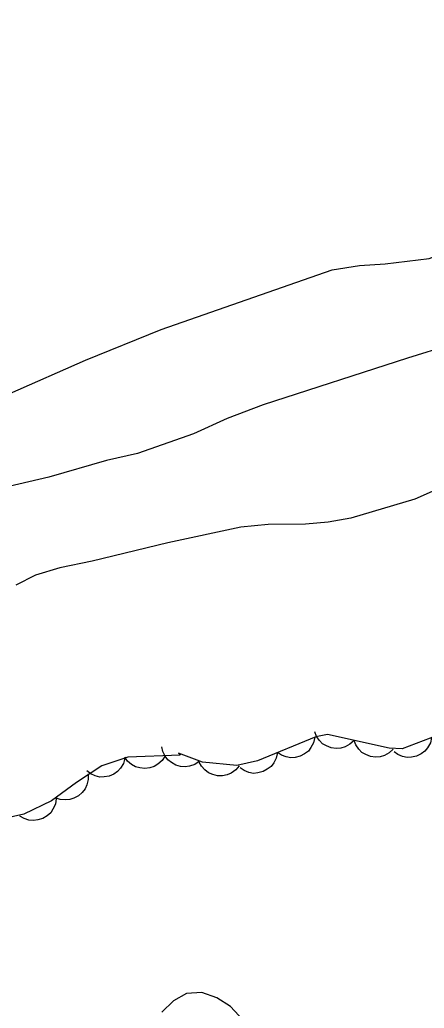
# Model space of a CAD drawing. Extents: x 336540 to 340074, y 5572036 to 5573747.
# Drawn here: x 337646.6 to 337676.7, y 5572966.2 to 5573039.8 of the extents above; entities that cross this region are included whole.
import ezdxf

# ---------------------------------------------------------------- set-up
doc = ezdxf.new("R2010")
doc.units = 0
for name, color, linetype in [('Niveau 1', 7, 'Continuous'), ('Niveau 2', 7, 'Continuous'), ('Niveau 44', 7, 'Continuous')]:
    doc.layers.add(name, color=color, linetype=linetype)

msp = doc.modelspace()

# ---------------------------------------------------------------- linework, layer by layer
at = {"layer": 'Niveau 1'}
msp.add_lwpolyline([(337663.49, 5572965.03), (337662.25, 5572966.37), (337661.25, 5572967.01), (337660.11, 5572967.39), (337658.99, 5572967.32), (337658, 5572966.77), (337657.13, 5572965.94)], dxfattribs=at)
at = {"layer": 'Niveau 2'}
for points in [[(337645.81, 5573011.99), (337651.46, 5573014.48), (337657.08, 5573016.76), (337669.84, 5573021.2), (337671.86, 5573021.54), (337673.79, 5573021.65), (337677.05, 5573022.06), (337681.81, 5573023.88), (337684.45, 5573024.73), (337694.45, 5573026.93), (337697.23, 5573027.44), (337704.44, 5573029.66), (337706.9, 5573030.55), (337711.33, 5573031.48), (337713.69, 5573032.06), (337719.24, 5573033.13), (337721.55, 5573033.71), (337734.73, 5573039.53), (337736.16, 5573039.83)], [(337678.64, 5573015.63), (337675.45, 5573014.64), (337664.7, 5573011.15), (337662, 5573010.14), (337659.49, 5573009.01), (337655.32, 5573007.54), (337653.03, 5573007.01), (337648.72, 5573005.78)], [(337648.72, 5573005.78), (337643.15, 5573004.47)], [(337677.51, 5573004.8), (337676, 5573004.14), (337671.23, 5573002.71), (337669.54, 5573002.42), (337667.84, 5573002.28), (337665.07, 5573002.24), (337663.02, 5573002.06), (337657.6, 5573000.89), (337651.95, 5572999.51), (337649.53, 5572999.03), (337647.74, 5572998.48), (337646.26, 5572997.74)]]:
    msp.add_lwpolyline(points, dxfattribs=at)
at = {"layer": 'Niveau 44'}
for points in [[(337677.65, 5572986.54), (337675.04, 5572985.55), (337674.09, 5572985.59), (337669.48, 5572986.6), (337668.62, 5572986.45), (337664.27, 5572984.65), (337662.72, 5572984.31), (337660.18, 5572984.54), (337658.38, 5572985.22), (337658.51, 5572985.07), (337654.62, 5572984.93), (337652.66, 5572984.27), (337650.78, 5572983.05), (337648.91, 5572981.67), (337646.86, 5572980.67), (337644.75, 5572980.21)], [(337668.53, 5572986.41), (337668.44, 5572986), (337668.25, 5572985.65), (337668.06, 5572985.38), (337667.78, 5572985.17), (337667.45, 5572985), (337667.07, 5572984.91), (337666.75, 5572984.87), (337666.4, 5572984.94), (337666.06, 5572985.07), (337665.76, 5572985.27)], [(337671.46, 5572986.17), (337671.16, 5572985.88), (337670.79, 5572985.7), (337670.48, 5572985.59), (337670.13, 5572985.57), (337669.76, 5572985.62), (337669.41, 5572985.76), (337669.12, 5572985.92), (337668.88, 5572986.17), (337668.66, 5572986.47), (337668.53, 5572986.81)], [(337674.39, 5572985.52), (337674.09, 5572985.24), (337673.73, 5572985.05), (337673.41, 5572984.95), (337673.06, 5572984.93), (337672.7, 5572984.98), (337672.34, 5572985.12), (337672.05, 5572985.27), (337671.81, 5572985.53), (337671.59, 5572985.83), (337671.46, 5572986.17)], [(337677.24, 5572986.39), (337677.15, 5572985.98), (337676.94, 5572985.63), (337676.74, 5572985.37), (337676.46, 5572985.16), (337676.12, 5572985), (337675.75, 5572984.93), (337675.42, 5572984.9), (337675.08, 5572984.98), (337674.73, 5572985.12), (337674.44, 5572985.32)], [(337659.94, 5572984.63), (337659.6, 5572984.39), (337659.21, 5572984.26), (337658.89, 5572984.2), (337658.54, 5572984.24), (337658.18, 5572984.34), (337657.85, 5572984.53), (337657.59, 5572984.72), (337657.38, 5572985.01), (337657.22, 5572985.34), (337657.14, 5572985.69)], [(337654.39, 5572984.85), (337654.28, 5572984.45), (337654.06, 5572984.11), (337653.85, 5572983.85), (337653.56, 5572983.66), (337653.22, 5572983.51), (337652.84, 5572983.45), (337652.52, 5572983.44), (337652.18, 5572983.53), (337651.84, 5572983.68), (337651.55, 5572983.9)], [(337657.38, 5572985.03), (337657.16, 5572984.68), (337656.85, 5572984.41), (337656.58, 5572984.23), (337656.24, 5572984.12), (337655.87, 5572984.08), (337655.49, 5572984.13), (337655.18, 5572984.21), (337654.87, 5572984.39), (337654.59, 5572984.63), (337654.38, 5572984.92)], [(337665.76, 5572985.27), (337665.67, 5572984.86), (337665.48, 5572984.5), (337665.28, 5572984.23), (337665, 5572984.02), (337664.68, 5572983.85), (337664.3, 5572983.76), (337663.98, 5572983.72), (337663.63, 5572983.79), (337663.28, 5572983.92), (337662.98, 5572984.12)], [(337662.91, 5572984.29), (337662.65, 5572983.97), (337662.31, 5572983.74), (337662.02, 5572983.6), (337661.67, 5572983.54), (337661.3, 5572983.54), (337660.93, 5572983.64), (337660.62, 5572983.75), (337660.35, 5572983.97), (337660.1, 5572984.25), (337659.93, 5572984.56)], [(337651.64, 5572983.69), (337651.66, 5572983.27), (337651.56, 5572982.87), (337651.43, 5572982.57), (337651.21, 5572982.29), (337650.93, 5572982.05), (337650.59, 5572981.88), (337650.29, 5572981.76), (337649.94, 5572981.74), (337649.57, 5572981.78), (337649.23, 5572981.9)], [(337649.26, 5572981.84), (337649.21, 5572981.43), (337649.03, 5572981.06), (337648.86, 5572980.78), (337648.59, 5572980.55), (337648.27, 5572980.36), (337647.91, 5572980.25), (337647.58, 5572980.2), (337647.24, 5572980.24), (337646.88, 5572980.35), (337646.57, 5572980.53)]]:
    msp.add_lwpolyline(points, dxfattribs=at)

doc.saveas('drawing.dxf')
